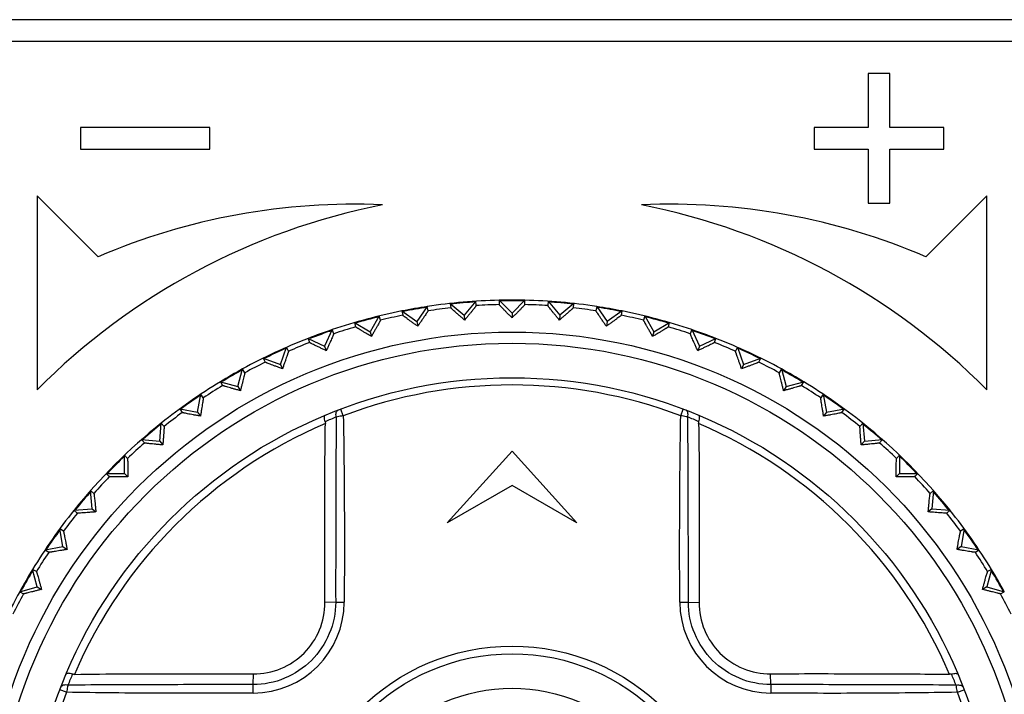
# Model space of a CAD drawing. Header units: millimetres. Extents: x 1117 to 38156, y -1945 to 7303.
# Tile 683 of 831: x 25712 to 25735, y 1662 to 1677. Entities that reach past the tile are written whole.
import ezdxf

# ---------------------------------------------------------------- set-up
doc = ezdxf.new("R2010")
doc.units = ezdxf.units.MM

msp = doc.modelspace()

# ---------------------------------------------------------------- linework, layer by layer
at = {"color": 7, "linetype": 'Continuous'}
for p, q in [((25751.195, 1677.186), (25696.295, 1677.186)), ((25696.295, 1676.686), (25751.195, 1676.686)), ((25732.495, 1675.936), (25731.995, 1675.936)), ((25731.995, 1675.936), (25731.995, 1674.686)), ((25732.495, 1674.686), (25732.495, 1675.936)), ((25713.745, 1674.686), (25713.745, 1674.186)), ((25716.745, 1674.686), (25713.745, 1674.686)), ((25716.745, 1674.186), (25716.745, 1674.686)), ((25731.995, 1674.686), (25730.745, 1674.686)), ((25730.745, 1674.686), (25730.745, 1674.186)), ((25733.745, 1674.686), (25732.495, 1674.686)), ((25733.745, 1674.186), (25733.745, 1674.686)), ((25713.745, 1674.186), (25716.745, 1674.186)), ((25730.745, 1674.186), (25731.995, 1674.186)), ((25731.995, 1674.186), (25731.995, 1672.936)), ((25732.495, 1674.186), (25733.745, 1674.186)), ((25732.495, 1672.936), (25732.495, 1674.186)), ((25712.745, 1673.106), (25712.745, 1668.606)), ((25714.159, 1671.692), (25712.745, 1673.106)), ((25734.745, 1673.106), (25733.331, 1671.692)), ((25734.745, 1668.606), (25734.745, 1673.106)), ((25731.995, 1672.936), (25732.495, 1672.936)), ((25722.315, 1670.607), (25722.638, 1670.336)), ((25722.315, 1670.607), (25722.324, 1670.506)), ((25722.909, 1670.659), (25722.638, 1670.336)), ((25722.918, 1670.558), (25722.909, 1670.659)), ((25723.447, 1670.683), (25723.745, 1670.384)), ((25723.447, 1670.683), (25723.447, 1670.581)), ((25724.043, 1670.683), (25723.745, 1670.384)), ((25724.043, 1670.581), (25724.043, 1670.683)), ((25724.581, 1670.659), (25724.572, 1670.558)), ((25724.581, 1670.659), (25724.852, 1670.336)), ((25725.175, 1670.607), (25724.852, 1670.336)), ((25725.166, 1670.506), (25725.175, 1670.607)), ((25721.194, 1670.433), (25721.54, 1670.191)), ((25721.194, 1670.433), (25721.212, 1670.333)), ((25721.782, 1670.537), (25721.54, 1670.191)), ((25721.799, 1670.437), (25721.782, 1670.537)), ((25723.745, 1670.384), (25723.745, 1670.271)), ((25725.708, 1670.537), (25725.69, 1670.437)), ((25725.708, 1670.537), (25725.95, 1670.191)), ((25726.296, 1670.433), (25725.95, 1670.191)), ((25726.278, 1670.333), (25726.296, 1670.433)), ((25720.093, 1670.163), (25720.458, 1669.952)), ((25720.093, 1670.163), (25720.119, 1670.064)), ((25720.669, 1670.317), (25720.458, 1669.952)), ((25720.696, 1670.219), (25720.669, 1670.317)), ((25721.54, 1670.191), (25721.56, 1670.08)), ((25722.638, 1670.336), (25722.648, 1670.223)), ((25724.852, 1670.336), (25724.842, 1670.223)), ((25725.95, 1670.191), (25725.93, 1670.08)), ((25726.821, 1670.317), (25726.794, 1670.219)), ((25726.821, 1670.317), (25727.031, 1669.952)), ((25727.031, 1669.952), (25727.397, 1670.163)), ((25727.37, 1670.064), (25727.397, 1670.163)), ((25719.58, 1670.001), (25719.402, 1669.619)), ((25719.615, 1669.905), (25719.58, 1670.001)), ((25720.458, 1669.952), (25720.488, 1669.842)), ((25727.031, 1669.952), (25727.002, 1669.842)), ((25727.91, 1670.001), (25727.875, 1669.905)), ((25727.91, 1670.001), (25728.088, 1669.619)), ((25719.02, 1669.797), (25719.402, 1669.619)), ((25719.02, 1669.797), (25719.054, 1669.701)), ((25728.088, 1669.619), (25728.47, 1669.797)), ((25728.436, 1669.701), (25728.47, 1669.797)), ((25718.378, 1669.195), (25718.523, 1669.591)), ((25718.566, 1669.499), (25718.523, 1669.591)), ((25719.402, 1669.619), (25719.441, 1669.512)), ((25728.088, 1669.619), (25728.049, 1669.512)), ((25728.967, 1669.591), (25728.924, 1669.499)), ((25728.967, 1669.591), (25729.111, 1669.195)), ((25717.982, 1669.339), (25718.378, 1669.195)), ((25717.982, 1669.339), (25718.025, 1669.247)), ((25729.111, 1669.195), (25729.508, 1669.339)), ((25729.465, 1669.247), (25729.508, 1669.339)), ((25717.396, 1668.683), (25717.505, 1669.091)), ((25717.556, 1669.003), (25717.505, 1669.091)), ((25718.378, 1669.195), (25718.426, 1669.092)), ((25729.111, 1669.195), (25729.064, 1669.092)), ((25729.985, 1669.091), (25729.934, 1669.003)), ((25729.985, 1669.091), (25730.094, 1668.683)), ((25716.988, 1668.792), (25717.396, 1668.683)), ((25716.988, 1668.792), (25717.039, 1668.704)), ((25730.094, 1668.683), (25730.502, 1668.792)), ((25730.451, 1668.704), (25730.502, 1668.792)), ((25717.396, 1668.683), (25717.452, 1668.585)), ((25730.094, 1668.683), (25730.037, 1668.585)), ((25716.462, 1668.088), (25716.535, 1668.503)), ((25716.593, 1668.42), (25716.535, 1668.503)), ((25730.955, 1668.503), (25730.897, 1668.42)), ((25730.955, 1668.503), (25731.028, 1668.088)), ((25716.046, 1668.161), (25716.462, 1668.088)), ((25716.046, 1668.161), (25716.104, 1668.078)), ((25716.462, 1668.088), (25716.526, 1667.995)), ((25719.837, 1668.004), (25719.778, 1668.16)), ((25727.653, 1668.004), (25727.712, 1668.16)), ((25731.028, 1668.088), (25730.963, 1667.995)), ((25731.028, 1668.088), (25731.444, 1668.161)), ((25731.386, 1668.078), (25731.444, 1668.161)), ((25715.583, 1667.414), (25715.619, 1667.834)), ((25715.685, 1667.756), (25715.619, 1667.834)), ((25731.87, 1667.834), (25731.805, 1667.756)), ((25731.87, 1667.834), (25731.907, 1667.414)), ((25715.162, 1667.45), (25715.583, 1667.414)), ((25715.162, 1667.45), (25715.228, 1667.373)), ((25715.583, 1667.414), (25715.655, 1667.327)), ((25731.907, 1667.414), (25731.834, 1667.327)), ((25731.907, 1667.414), (25732.327, 1667.45)), ((25732.262, 1667.373), (25732.327, 1667.45)), ((25722.245, 1665.52), (25723.745, 1667.186)), ((25723.745, 1667.186), (25725.245, 1665.52)), ((25714.838, 1667.015), (25714.766, 1667.087)), ((25714.766, 1666.665), (25714.766, 1667.087)), ((25732.724, 1667.087), (25732.652, 1667.015)), ((25732.724, 1667.087), (25732.724, 1666.665)), ((25714.344, 1666.665), (25714.766, 1666.665)), ((25714.344, 1666.665), (25714.416, 1666.593)), ((25714.766, 1666.665), (25714.846, 1666.585)), ((25732.724, 1666.665), (25732.644, 1666.585)), ((25732.724, 1666.665), (25733.146, 1666.665)), ((25733.074, 1666.593), (25733.146, 1666.665)), ((25714.059, 1666.203), (25713.981, 1666.269)), ((25714.018, 1665.848), (25713.981, 1666.269)), ((25723.745, 1666.386), (25722.245, 1665.52)), ((25725.245, 1665.52), (25723.745, 1666.386)), ((25733.509, 1666.269), (25733.431, 1666.203)), ((25733.509, 1666.269), (25733.472, 1665.848)), ((25713.597, 1665.812), (25714.018, 1665.848)), ((25713.597, 1665.812), (25713.675, 1665.746)), ((25714.018, 1665.848), (25714.104, 1665.776)), ((25733.472, 1665.848), (25733.386, 1665.776)), ((25733.472, 1665.848), (25733.893, 1665.812)), ((25733.815, 1665.746), (25733.893, 1665.812)), ((25713.353, 1665.327), (25713.27, 1665.385)), ((25713.343, 1664.97), (25713.27, 1665.385)), ((25734.22, 1665.385), (25734.137, 1665.327)), ((25734.22, 1665.385), (25734.147, 1664.97)), ((25712.928, 1664.896), (25713.343, 1664.97)), ((25712.928, 1664.896), (25713.011, 1664.838)), ((25713.343, 1664.97), (25713.436, 1664.905)), ((25734.147, 1664.97), (25734.054, 1664.905)), ((25734.147, 1664.97), (25734.562, 1664.896)), ((25734.479, 1664.838), (25734.562, 1664.896)), ((25712.727, 1664.392), (25712.639, 1664.443)), ((25712.748, 1664.035), (25712.639, 1664.443)), ((25734.851, 1664.443), (25734.742, 1664.035)), ((25734.851, 1664.443), (25734.763, 1664.392)), ((25712.34, 1663.926), (25712.748, 1664.035)), ((25712.748, 1664.035), (25712.846, 1663.979)), ((25734.742, 1664.035), (25734.644, 1663.979)), ((25734.742, 1664.035), (25735.149, 1663.926)), ((25712.34, 1663.926), (25712.428, 1663.875)), ((25735.061, 1663.875), (25735.149, 1663.926)), ((25719.66, 1663.683), (25719.408, 1663.675)), ((25727.83, 1663.683), (25728.082, 1663.675)), ((25717.748, 1661.771), (25717.756, 1662.023)), ((25729.742, 1661.771), (25729.734, 1662.023)), ((25713.427, 1661.594), (25713.271, 1661.653)), ((25734.063, 1661.594), (25734.219, 1661.654))]:
    msp.add_line(p, q, dxfattribs=at)
for radius in [12.258, 12, 11.2, 4.978, 4.8, 4]:
    msp.add_circle((25723.745, 1657.686), radius, dxfattribs=at)
for centre, radius, start, end in [((25723.745, 1657.686), 15.5, 101.1599, 135.2087), ((25720.075, 1657.908), 15, 87.4407, 113.2286), ((25727.415, 1657.908), 15, 66.7714, 92.5593), ((25723.745, 1657.686), 15.5, 44.7913, 78.8401), ((25723.745, 1657.686), 13, 91.3147, 98.6853), ((25723.745, 1657.686), 12.983, 93.678, 96.3198), ((25723.745, 1657.686), 13, 88.6918, 91.3082), ((25723.745, 1657.686), 12.983, 88.6968, 91.1554), ((25723.745, 1657.686), 13, 81.3147, 88.6853), ((25723.745, 1657.686), 12.983, 83.6802, 86.322), ((25723.745, 1657.686), 13, 101.3147, 108.6853), ((25723.745, 1657.686), 13, 98.6907, 101.3076), ((25723.745, 1657.686), 12.983, 98.6957, 101.1544), ((25723.745, 1657.686), 12.898, 96.325, 98.675), ((25723.745, 1657.686), 12.898, 91.325, 93.675), ((25723.745, 1657.686), 12.898, 86.325, 88.675), ((25723.745, 1657.686), 12.898, 81.325, 83.675), ((25723.745, 1657.686), 13, 78.6924, 81.3093), ((25723.745, 1657.686), 12.983, 78.6973, 81.1566), ((25723.745, 1657.686), 13, 71.3147, 78.6853), ((25723.745, 1657.686), 12.983, 103.6789, 106.323), ((25723.745, 1657.686), 12.898, 101.325, 103.675), ((25723.745, 1657.686), 12.898, 76.325, 78.675), ((25723.745, 1657.686), 12.983, 73.677, 76.3211), ((25723.745, 1657.686), 13, 108.6934, 111.3099), ((25723.745, 1657.686), 12.983, 108.6983, 111.1577), ((25723.745, 1657.686), 12.898, 106.325, 108.675), ((25723.745, 1657.686), 12.898, 71.325, 73.675), ((25723.745, 1657.686), 13, 68.6901, 71.3066), ((25723.745, 1657.686), 12.983, 68.6951, 71.1531), ((25723.745, 1657.686), 13, 111.3147, 118.6853), ((25723.745, 1657.686), 12.898, 111.325, 113.675), ((25723.745, 1657.686), 12.898, 66.325, 68.675), ((25723.745, 1657.686), 13, 61.3147, 68.6853), ((25723.745, 1657.686), 12.983, 113.6796, 116.3193), ((25723.745, 1657.686), 12.983, 63.6807, 66.3204), ((25723.745, 1657.686), 12.898, 116.325, 118.675), ((25723.745, 1657.686), 12.898, 61.325, 63.675), ((25723.745, 1657.686), 13, 118.6896, 121.3064), ((25723.745, 1657.686), 12.983, 118.6946, 121.1528), ((25723.745, 1657.686), 13, 58.6936, 61.3104), ((25723.745, 1657.686), 12.983, 58.6986, 61.1582), ((25723.745, 1657.686), 13, 121.3147, 128.6853), ((25723.745, 1657.686), 13, 51.3147, 58.6853), ((25723.745, 1657.686), 12.898, 121.325, 123.675), ((25723.745, 1657.686), 11.033, 69.2548, 110.7466), ((25723.745, 1657.686), 12.898, 56.325, 58.675), ((25723.745, 1657.686), 12.983, 123.6776, 126.323), ((25723.745, 1657.686), 12.983, 53.677, 56.3224), ((25723.745, 1657.686), 12.898, 126.325, 128.675), ((25723.745, 1657.686), 12.898, 51.325, 53.675), ((25724.221, 1656.84), 12.028, 112.2236, 113.5485), ((25723.279, 1656.865), 12.001, 66.4514, 67.7797), ((25723.745, 1657.686), 13, 128.694, 141.306), ((25723.745, 1657.686), 11.02, 113.1008, 156.9001), ((25723.745, 1657.686), 12.983, 128.6989, 131.1586), ((25723.745, 1657.686), 11.02, 23.1008, 66.9001), ((25723.745, 1657.686), 13, 38.694, 51.306), ((25723.745, 1657.686), 12.983, 48.6944, 51.1523), ((25723.745, 1657.686), 12.898, 131.325, 133.675), ((25723.745, 1657.686), 12.898, 46.325, 48.675), ((25723.745, 1657.686), 12.983, 133.6805, 136.3196), ((25723.745, 1657.686), 12.983, 43.6805, 46.3195), ((25723.745, 1657.686), 12.898, 136.325, 138.675), ((25723.745, 1657.686), 12.898, 41.325, 43.675), ((25723.745, 1657.686), 12.983, 138.6944, 141.1523), ((25723.745, 1657.686), 12.983, 38.6989, 41.1586), ((25723.745, 1657.686), 13, 141.3147, 148.6853), ((25723.745, 1657.686), 13, 31.3147, 38.6853), ((25723.745, 1657.686), 12.898, 141.325, 143.675), ((25723.745, 1657.686), 12.898, 36.325, 38.675), ((25723.745, 1657.686), 12.983, 143.677, 146.3224), ((25723.745, 1657.686), 12.983, 33.6776, 36.323), ((25723.745, 1657.686), 12.898, 146.325, 148.675), ((25723.745, 1657.686), 12.898, 31.325, 33.675), ((25723.745, 1657.686), 13, 148.6937, 151.3104), ((25723.745, 1657.686), 12.983, 148.6986, 151.1582), ((25723.745, 1657.686), 13, 28.6896, 31.3063), ((25723.745, 1657.686), 12.983, 28.6946, 31.1528), ((25723.745, 1657.686), 13, 151.3147, 158.6853), ((25723.745, 1657.686), 12.898, 151.325, 153.675), ((25723.745, 1657.686), 12.898, 26.325, 28.675), ((25717.741, 1663.69), 2.117, 270.2801, 359.7341), ((25720.118, 1689.602), 25.922, 268.9863, 269.4231), ((25727.257, 1690.596), 26.919, 270.8002, 271.2209), ((25729.749, 1663.69), 2.117, 180.2789, 269.7357), ((25724.565, 1657.221), 12, 156.4515, 157.7801), ((25722.898, 1657.21), 12.029, 22.2237, 23.5485), ((25690.846, 1661.199), 26.908, 0.7977, 1.2186), ((25755.661, 1661.313), 25.922, 178.9877, 179.4245), ((25723.745, 1657.686), 11.033, 159.2549, 200.7466), ((25723.745, 1657.686), 11.033, 339.2548, 20.7466)]:
    msp.add_arc(centre, radius, start, end, dxfattribs=at)
for points, knots in [([(25721.799, 1670.437), (25721.8, 1670.436), (25721.797, 1670.433), (25721.795, 1670.427), (25721.789, 1670.418), (25721.781, 1670.406), (25721.771, 1670.391), (25721.754, 1670.365), (25721.728, 1670.326), (25721.693, 1670.274), (25721.652, 1670.215), (25721.607, 1670.149), (25721.576, 1670.103), (25721.56, 1670.08)], [0, 0, 0, 0, 0.006467, 0.022314, 0.047417, 0.081484, 0.124046, 0.174615, 0.297555, 0.445709, 0.614672, 0.800566, 1, 1, 1, 1]), ([(25722.648, 1670.223), (25722.626, 1670.242), (25722.584, 1670.278), (25722.524, 1670.329), (25722.469, 1670.376), (25722.422, 1670.418), (25722.387, 1670.448), (25722.364, 1670.469), (25722.35, 1670.481), (25722.339, 1670.491), (25722.331, 1670.498), (25722.327, 1670.503), (25722.324, 1670.505), (25722.324, 1670.506)], [0, 0, 0, 0, 0.199481, 0.385367, 0.554329, 0.702459, 0.82537, 0.875938, 0.918501, 0.952563, 0.977679, 0.993532, 1, 1, 1, 1]), ([(25722.918, 1670.558), (25722.918, 1670.557), (25722.916, 1670.554), (25722.913, 1670.549), (25722.906, 1670.54), (25722.897, 1670.529), (25722.886, 1670.514), (25722.866, 1670.49), (25722.837, 1670.454), (25722.798, 1670.405), (25722.752, 1670.349), (25722.701, 1670.288), (25722.666, 1670.245), (25722.648, 1670.223)], [0, 0, 0, 0, 0.006467, 0.022314, 0.047417, 0.081484, 0.124046, 0.174615, 0.297555, 0.445709, 0.614672, 0.800566, 1, 1, 1, 1]), ([(25723.745, 1670.271), (25723.725, 1670.292), (25723.686, 1670.331), (25723.63, 1670.388), (25723.58, 1670.439), (25723.536, 1670.485), (25723.504, 1670.518), (25723.483, 1670.54), (25723.47, 1670.554), (25723.461, 1670.564), (25723.453, 1670.572), (25723.449, 1670.578), (25723.447, 1670.58), (25723.447, 1670.581)], [0, 0, 0, 0, 0.199427, 0.385377, 0.554373, 0.70251, 0.825451, 0.876005, 0.918557, 0.952613, 0.977701, 0.993537, 1, 1, 1, 1]), ([(25724.043, 1670.581), (25724.043, 1670.58), (25724.041, 1670.578), (25724.037, 1670.572), (25724.029, 1670.564), (25724.02, 1670.554), (25724.007, 1670.54), (25723.986, 1670.518), (25723.954, 1670.485), (25723.91, 1670.439), (25723.859, 1670.388), (25723.804, 1670.331), (25723.765, 1670.291), (25723.745, 1670.271)], [0, 0, 0, 0, 0.006479, 0.022341, 0.047413, 0.081454, 0.12405, 0.174642, 0.297539, 0.445684, 0.614742, 0.800679, 1, 1, 1, 1]), ([(25724.842, 1670.223), (25724.824, 1670.245), (25724.788, 1670.288), (25724.738, 1670.349), (25724.692, 1670.405), (25724.652, 1670.454), (25724.624, 1670.49), (25724.604, 1670.514), (25724.593, 1670.529), (25724.584, 1670.54), (25724.577, 1670.549), (25724.574, 1670.554), (25724.572, 1670.557), (25724.572, 1670.558)], [0, 0, 0, 0, 0.199481, 0.385367, 0.554329, 0.702459, 0.82537, 0.875938, 0.918501, 0.952563, 0.977679, 0.993532, 1, 1, 1, 1]), ([(25725.166, 1670.506), (25725.166, 1670.505), (25725.163, 1670.503), (25725.159, 1670.498), (25725.151, 1670.491), (25725.14, 1670.481), (25725.126, 1670.469), (25725.103, 1670.448), (25725.068, 1670.418), (25725.021, 1670.376), (25724.966, 1670.329), (25724.906, 1670.278), (25724.864, 1670.242), (25724.842, 1670.223)], [0, 0, 0, 0, 0.006467, 0.022314, 0.047417, 0.081484, 0.124046, 0.174615, 0.297555, 0.445709, 0.614672, 0.800566, 1, 1, 1, 1]), ([(25725.93, 1670.08), (25725.914, 1670.103), (25725.883, 1670.149), (25725.838, 1670.215), (25725.797, 1670.274), (25725.762, 1670.326), (25725.736, 1670.365), (25725.719, 1670.391), (25725.709, 1670.406), (25725.701, 1670.418), (25725.695, 1670.427), (25725.692, 1670.433), (25725.69, 1670.436), (25725.69, 1670.437)], [0, 0, 0, 0, 0.199481, 0.385367, 0.554329, 0.702459, 0.82537, 0.875938, 0.918501, 0.952563, 0.977679, 0.993532, 1, 1, 1, 1]), ([(25720.696, 1670.219), (25720.696, 1670.218), (25720.694, 1670.215), (25720.692, 1670.209), (25720.686, 1670.199), (25720.68, 1670.186), (25720.671, 1670.17), (25720.656, 1670.143), (25720.634, 1670.103), (25720.603, 1670.047), (25720.568, 1669.985), (25720.529, 1669.915), (25720.502, 1669.867), (25720.488, 1669.842)], [0, 0, 0, 0, 0.006467, 0.022314, 0.047417, 0.081484, 0.124046, 0.174615, 0.297555, 0.445709, 0.614672, 0.800566, 1, 1, 1, 1]), ([(25721.56, 1670.08), (25721.536, 1670.097), (25721.491, 1670.129), (25721.427, 1670.175), (25721.368, 1670.217), (25721.317, 1670.254), (25721.28, 1670.281), (25721.255, 1670.3), (25721.24, 1670.311), (25721.229, 1670.319), (25721.22, 1670.326), (25721.215, 1670.33), (25721.212, 1670.332), (25721.212, 1670.333)], [0, 0, 0, 0, 0.199481, 0.385367, 0.554329, 0.702459, 0.82537, 0.875938, 0.918501, 0.952563, 0.977679, 0.993532, 1, 1, 1, 1]), ([(25726.278, 1670.333), (25726.278, 1670.332), (25726.275, 1670.33), (25726.27, 1670.326), (25726.261, 1670.319), (25726.25, 1670.311), (25726.235, 1670.3), (25726.21, 1670.281), (25726.173, 1670.254), (25726.122, 1670.217), (25726.063, 1670.175), (25725.999, 1670.129), (25725.954, 1670.097), (25725.93, 1670.08)], [0, 0, 0, 0, 0.006467, 0.022314, 0.047417, 0.081484, 0.124046, 0.174615, 0.297555, 0.445709, 0.614672, 0.800566, 1, 1, 1, 1]), ([(25727.002, 1669.842), (25726.988, 1669.867), (25726.961, 1669.915), (25726.922, 1669.985), (25726.886, 1670.047), (25726.856, 1670.103), (25726.834, 1670.143), (25726.819, 1670.17), (25726.81, 1670.186), (25726.803, 1670.199), (25726.798, 1670.209), (25726.796, 1670.215), (25726.794, 1670.218), (25726.794, 1670.219)], [0, 0, 0, 0, 0.199481, 0.385367, 0.554329, 0.702459, 0.82537, 0.875938, 0.918501, 0.952563, 0.977679, 0.993532, 1, 1, 1, 1]), ([(25719.615, 1669.905), (25719.615, 1669.905), (25719.614, 1669.901), (25719.612, 1669.895), (25719.607, 1669.885), (25719.602, 1669.872), (25719.595, 1669.855), (25719.582, 1669.826), (25719.564, 1669.784), (25719.538, 1669.727), (25719.508, 1669.661), (25719.475, 1669.588), (25719.453, 1669.538), (25719.441, 1669.512)], [0, 0, 0, 0, 0.006467, 0.022314, 0.047417, 0.081484, 0.124046, 0.174615, 0.297555, 0.445709, 0.614672, 0.800566, 1, 1, 1, 1]), ([(25720.488, 1669.842), (25720.463, 1669.857), (25720.415, 1669.885), (25720.347, 1669.925), (25720.285, 1669.962), (25720.231, 1669.995), (25720.191, 1670.018), (25720.165, 1670.035), (25720.149, 1670.044), (25720.137, 1670.052), (25720.128, 1670.058), (25720.123, 1670.062), (25720.12, 1670.064), (25720.119, 1670.064)], [0, 0, 0, 0, 0.199481, 0.385367, 0.554329, 0.702459, 0.82537, 0.875938, 0.918501, 0.952563, 0.977679, 0.993532, 1, 1, 1, 1]), ([(25727.37, 1670.064), (25727.37, 1670.064), (25727.367, 1670.062), (25727.362, 1670.058), (25727.353, 1670.052), (25727.341, 1670.044), (25727.325, 1670.035), (25727.299, 1670.018), (25727.259, 1669.995), (25727.205, 1669.962), (25727.143, 1669.925), (25727.074, 1669.885), (25727.027, 1669.857), (25727.002, 1669.842)], [0, 0, 0, 0, 0.006467, 0.022314, 0.047417, 0.081484, 0.124046, 0.174615, 0.297555, 0.445709, 0.614672, 0.800566, 1, 1, 1, 1]), ([(25728.049, 1669.512), (25728.037, 1669.538), (25728.014, 1669.588), (25727.982, 1669.661), (25727.952, 1669.727), (25727.926, 1669.784), (25727.907, 1669.826), (25727.895, 1669.855), (25727.888, 1669.872), (25727.882, 1669.885), (25727.878, 1669.895), (25727.876, 1669.901), (25727.875, 1669.905), (25727.875, 1669.905)], [0, 0, 0, 0, 0.199481, 0.385367, 0.554329, 0.702459, 0.82537, 0.875938, 0.918501, 0.952563, 0.977679, 0.993532, 1, 1, 1, 1]), ([(25719.441, 1669.512), (25719.415, 1669.524), (25719.365, 1669.548), (25719.293, 1669.583), (25719.228, 1669.614), (25719.171, 1669.641), (25719.13, 1669.662), (25719.102, 1669.676), (25719.086, 1669.684), (25719.073, 1669.691), (25719.063, 1669.695), (25719.058, 1669.699), (25719.055, 1669.701), (25719.054, 1669.701)], [0, 0, 0, 0, 0.199481, 0.385367, 0.554329, 0.702459, 0.82537, 0.875938, 0.918501, 0.952563, 0.977679, 0.993532, 1, 1, 1, 1]), ([(25728.436, 1669.701), (25728.435, 1669.701), (25728.432, 1669.699), (25728.427, 1669.695), (25728.417, 1669.691), (25728.404, 1669.684), (25728.388, 1669.676), (25728.36, 1669.662), (25728.318, 1669.641), (25728.262, 1669.614), (25728.197, 1669.583), (25728.125, 1669.548), (25728.075, 1669.524), (25728.049, 1669.512)], [0, 0, 0, 0, 0.006467, 0.022314, 0.047417, 0.081484, 0.124046, 0.174615, 0.297555, 0.445709, 0.614672, 0.800566, 1, 1, 1, 1]), ([(25718.566, 1669.499), (25718.566, 1669.498), (25718.565, 1669.495), (25718.563, 1669.488), (25718.56, 1669.478), (25718.556, 1669.464), (25718.55, 1669.447), (25718.54, 1669.417), (25718.525, 1669.374), (25718.505, 1669.314), (25718.481, 1669.246), (25718.454, 1669.171), (25718.436, 1669.119), (25718.426, 1669.092)], [0, 0, 0, 0, 0.006467, 0.022314, 0.047417, 0.081484, 0.124046, 0.174615, 0.297555, 0.445709, 0.614672, 0.800566, 1, 1, 1, 1]), ([(25729.064, 1669.092), (25729.054, 1669.119), (25729.036, 1669.171), (25729.009, 1669.246), (25728.985, 1669.314), (25728.965, 1669.374), (25728.95, 1669.417), (25728.94, 1669.447), (25728.934, 1669.464), (25728.93, 1669.478), (25728.926, 1669.488), (25728.925, 1669.495), (25728.924, 1669.498), (25728.924, 1669.499)], [0, 0, 0, 0, 0.199481, 0.385367, 0.554329, 0.702459, 0.82537, 0.875938, 0.918501, 0.952563, 0.977679, 0.993532, 1, 1, 1, 1]), ([(25718.426, 1669.092), (25718.399, 1669.102), (25718.348, 1669.121), (25718.273, 1669.149), (25718.206, 1669.175), (25718.147, 1669.197), (25718.104, 1669.214), (25718.075, 1669.225), (25718.058, 1669.232), (25718.045, 1669.238), (25718.034, 1669.242), (25718.029, 1669.245), (25718.025, 1669.246), (25718.025, 1669.247)], [0, 0, 0, 0, 0.199481, 0.385367, 0.554329, 0.702459, 0.82537, 0.875938, 0.918501, 0.952563, 0.977679, 0.993532, 1, 1, 1, 1]), ([(25729.465, 1669.247), (25729.465, 1669.246), (25729.461, 1669.245), (25729.455, 1669.242), (25729.445, 1669.238), (25729.432, 1669.232), (25729.415, 1669.225), (25729.386, 1669.214), (25729.343, 1669.197), (25729.284, 1669.175), (25729.217, 1669.149), (25729.142, 1669.121), (25729.09, 1669.102), (25729.064, 1669.092)], [0, 0, 0, 0, 0.006467, 0.022314, 0.047417, 0.081484, 0.124046, 0.174615, 0.297555, 0.445709, 0.614672, 0.800566, 1, 1, 1, 1]), ([(25717.556, 1669.003), (25717.556, 1669.002), (25717.555, 1668.998), (25717.555, 1668.992), (25717.552, 1668.981), (25717.549, 1668.967), (25717.545, 1668.949), (25717.538, 1668.919), (25717.526, 1668.874), (25717.511, 1668.813), (25717.493, 1668.743), (25717.473, 1668.666), (25717.46, 1668.613), (25717.452, 1668.585)], [0, 0, 0, 0, 0.00648, 0.022341, 0.047413, 0.081454, 0.124051, 0.174643, 0.29754, 0.445685, 0.614743, 0.800679, 1, 1, 1, 1]), ([(25730.037, 1668.585), (25730.03, 1668.613), (25730.016, 1668.666), (25729.997, 1668.743), (25729.979, 1668.813), (25729.963, 1668.874), (25729.952, 1668.919), (25729.945, 1668.949), (25729.941, 1668.967), (25729.938, 1668.981), (25729.935, 1668.992), (25729.935, 1668.998), (25729.934, 1669.002), (25729.934, 1669.003)], [0, 0, 0, 0, 0.199427, 0.385377, 0.554372, 0.702509, 0.82545, 0.876004, 0.918557, 0.952613, 0.9777, 0.993537, 1, 1, 1, 1]), ([(25717.452, 1668.585), (25717.425, 1668.593), (25717.372, 1668.607), (25717.295, 1668.629), (25717.226, 1668.648), (25717.165, 1668.666), (25717.121, 1668.678), (25717.091, 1668.687), (25717.073, 1668.692), (25717.06, 1668.697), (25717.049, 1668.7), (25717.043, 1668.703), (25717.04, 1668.704), (25717.039, 1668.704)], [0, 0, 0, 0, 0.199427, 0.385378, 0.554374, 0.702511, 0.825452, 0.876006, 0.918558, 0.952614, 0.977701, 0.993538, 1, 1, 1, 1]), ([(25730.451, 1668.704), (25730.45, 1668.704), (25730.447, 1668.703), (25730.441, 1668.7), (25730.43, 1668.697), (25730.417, 1668.692), (25730.399, 1668.687), (25730.369, 1668.678), (25730.325, 1668.666), (25730.264, 1668.648), (25730.195, 1668.629), (25730.118, 1668.607), (25730.065, 1668.593), (25730.037, 1668.585)], [0, 0, 0, 0, 0.006479, 0.02234, 0.047412, 0.081453, 0.124049, 0.17464, 0.297537, 0.445683, 0.614742, 0.800679, 1, 1, 1, 1]), ([(25716.593, 1668.42), (25716.594, 1668.419), (25716.593, 1668.416), (25716.593, 1668.409), (25716.591, 1668.398), (25716.589, 1668.384), (25716.587, 1668.366), (25716.582, 1668.335), (25716.575, 1668.29), (25716.565, 1668.227), (25716.553, 1668.156), (25716.54, 1668.078), (25716.531, 1668.023), (25716.526, 1667.995)], [0, 0, 0, 0, 0.006467, 0.022314, 0.047417, 0.081484, 0.124046, 0.174615, 0.297555, 0.445709, 0.614672, 0.800566, 1, 1, 1, 1]), ([(25730.963, 1667.995), (25730.959, 1668.023), (25730.95, 1668.078), (25730.937, 1668.156), (25730.925, 1668.227), (25730.915, 1668.29), (25730.908, 1668.335), (25730.903, 1668.366), (25730.901, 1668.384), (25730.899, 1668.398), (25730.897, 1668.409), (25730.897, 1668.416), (25730.896, 1668.419), (25730.897, 1668.42)], [0, 0, 0, 0, 0.199481, 0.385367, 0.554329, 0.702459, 0.82537, 0.875938, 0.918501, 0.952563, 0.977679, 0.993532, 1, 1, 1, 1]), ([(25716.526, 1667.995), (25716.498, 1668), (25716.444, 1668.01), (25716.366, 1668.025), (25716.295, 1668.038), (25716.233, 1668.05), (25716.188, 1668.059), (25716.157, 1668.065), (25716.14, 1668.069), (25716.125, 1668.072), (25716.115, 1668.075), (25716.109, 1668.077), (25716.105, 1668.077), (25716.104, 1668.078)], [0, 0, 0, 0, 0.199481, 0.385367, 0.554329, 0.702459, 0.82537, 0.875938, 0.918501, 0.952563, 0.977679, 0.993532, 1, 1, 1, 1]), ([(25719.672, 1667.975), (25719.669, 1667.993), (25719.665, 1668.029), (25719.672, 1668.078), (25719.69, 1668.118), (25719.711, 1668.134), (25719.722, 1668.139)], [0, 0, 0, 0, 0.310286, 0.581755, 0.807538, 1, 1, 1, 1]), ([(25727.818, 1667.975), (25727.821, 1667.994), (25727.824, 1668.029), (25727.818, 1668.079), (25727.8, 1668.118), (25727.779, 1668.134), (25727.768, 1668.139)], [0, 0, 0, 0, 0.310302, 0.581776, 0.807553, 1, 1, 1, 1]), ([(25731.386, 1668.078), (25731.385, 1668.077), (25731.381, 1668.077), (25731.375, 1668.075), (25731.365, 1668.072), (25731.35, 1668.069), (25731.333, 1668.065), (25731.302, 1668.059), (25731.257, 1668.05), (25731.195, 1668.038), (25731.124, 1668.025), (25731.046, 1668.01), (25730.992, 1668), (25730.963, 1667.995)], [0, 0, 0, 0, 0.006467, 0.022314, 0.047417, 0.081484, 0.124046, 0.174615, 0.297555, 0.445709, 0.614672, 0.800566, 1, 1, 1, 1]), ([(25719.416, 1667.867), (25719.41, 1667.885), (25719.402, 1667.918), (25719.397, 1667.959), (25719.399, 1667.985), (25719.403, 1668.002), (25719.411, 1668.013), (25719.417, 1668.016)], [0, 0, 0, 0, 0.363655, 0.657408, 0.772233, 0.865602, 1, 1, 1, 1]), ([(25719.416, 1667.867), (25719.417, 1667.863), (25719.42, 1667.849), (25719.422, 1667.833), (25719.421, 1667.822)], [0, 0, 0, 0, 0.245459, 1, 1, 1, 1]), ([(25719.672, 1667.975), (25719.669, 1667.619), (25719.665, 1666.905), (25719.662, 1665.833), (25719.661, 1664.938), (25719.659, 1664.221), (25719.659, 1663.863), (25719.66, 1663.683)], [0, 0, 0, 0, 0.248965, 0.498851, 0.749297, 0.874634, 1, 1, 1, 1]), ([(25719.837, 1668.004), (25719.822, 1668.002), (25719.767, 1667.993), (25719.712, 1667.983), (25719.672, 1667.975)], [0, 0, 0, 0, 0.266416, 1, 1, 1, 1]), ([(25719.837, 1668.004), (25719.843, 1667.645), (25719.853, 1666.927), (25719.861, 1665.848), (25719.863, 1664.765), (25719.859, 1664.042), (25719.857, 1663.681)], [0, 0, 0, 0, 0.248644, 0.498527, 0.749129, 1, 1, 1, 1]), ([(25727.632, 1663.68), (25727.629, 1664.042), (25727.628, 1664.764), (25727.629, 1665.847), (25727.637, 1666.927), (25727.647, 1667.645), (25727.653, 1668.004)], [0, 0, 0, 0, 0.250871, 0.501473, 0.751355, 1, 1, 1, 1]), ([(25727.818, 1667.975), (25727.805, 1667.978), (25727.751, 1667.989), (25727.696, 1667.998), (25727.653, 1668.004)], [0, 0, 0, 0, 0.22799, 1, 1, 1, 1]), ([(25727.83, 1663.683), (25727.829, 1664.042), (25727.831, 1664.759), (25727.828, 1665.833), (25727.825, 1666.905), (25727.821, 1667.619), (25727.818, 1667.975)], [0, 0, 0, 0, 0.250702, 0.501149, 0.751035, 1, 1, 1, 1]), ([(25728.068, 1667.822), (25728.068, 1667.826), (25728.068, 1667.841), (25728.071, 1667.856), (25728.074, 1667.867)], [0, 0, 0, 0, 0.25433, 1, 1, 1, 1]), ([(25728.074, 1667.867), (25728.08, 1667.885), (25728.088, 1667.918), (25728.093, 1667.959), (25728.091, 1667.985), (25728.087, 1668.002), (25728.079, 1668.013), (25728.073, 1668.016)], [0, 0, 0, 0, 0.363666, 0.65742, 0.772244, 0.865611, 1, 1, 1, 1]), ([(25715.685, 1667.756), (25715.685, 1667.755), (25715.685, 1667.752), (25715.685, 1667.745), (25715.685, 1667.734), (25715.684, 1667.72), (25715.683, 1667.701), (25715.681, 1667.671), (25715.678, 1667.625), (25715.674, 1667.562), (25715.668, 1667.49), (25715.662, 1667.41), (25715.658, 1667.355), (25715.655, 1667.327)], [0, 0, 0, 0, 0.006467, 0.022314, 0.047417, 0.081484, 0.124046, 0.174615, 0.297555, 0.445709, 0.614672, 0.800566, 1, 1, 1, 1]), ([(25719.408, 1663.675), (25719.406, 1664.025), (25719.405, 1664.75), (25719.407, 1665.828), (25719.41, 1666.861), (25719.416, 1667.518), (25719.421, 1667.822)], [0, 0, 0, 0, 0.252878, 0.524717, 0.77986, 1, 1, 1, 1]), ([(25728.068, 1667.822), (25728.075, 1667.437), (25728.081, 1666.679), (25728.084, 1665.296), (25728.085, 1664.3), (25728.082, 1663.675)], [0, 0, 0, 0, 0.278996, 0.548235, 1, 1, 1, 1]), ([(25731.834, 1667.327), (25731.832, 1667.355), (25731.828, 1667.41), (25731.822, 1667.49), (25731.816, 1667.562), (25731.812, 1667.625), (25731.809, 1667.671), (25731.807, 1667.701), (25731.806, 1667.72), (25731.805, 1667.734), (25731.805, 1667.745), (25731.805, 1667.752), (25731.805, 1667.755), (25731.805, 1667.756)], [0, 0, 0, 0, 0.199481, 0.385367, 0.554329, 0.702459, 0.82537, 0.875938, 0.918501, 0.952563, 0.977679, 0.993532, 1, 1, 1, 1]), ([(25715.655, 1667.327), (25715.627, 1667.33), (25715.572, 1667.335), (25715.493, 1667.343), (25715.421, 1667.35), (25715.358, 1667.356), (25715.312, 1667.361), (25715.282, 1667.365), (25715.264, 1667.367), (25715.249, 1667.369), (25715.238, 1667.37), (25715.232, 1667.372), (25715.228, 1667.372), (25715.228, 1667.373)], [0, 0, 0, 0, 0.199481, 0.385367, 0.554329, 0.702459, 0.82537, 0.875938, 0.918501, 0.952563, 0.977679, 0.993532, 1, 1, 1, 1]), ([(25732.262, 1667.373), (25732.262, 1667.372), (25732.258, 1667.372), (25732.252, 1667.37), (25732.241, 1667.369), (25732.226, 1667.367), (25732.208, 1667.365), (25732.177, 1667.361), (25732.132, 1667.356), (25732.069, 1667.35), (25731.997, 1667.343), (25731.918, 1667.335), (25731.863, 1667.33), (25731.834, 1667.327)], [0, 0, 0, 0, 0.006467, 0.022314, 0.047417, 0.081484, 0.124046, 0.174615, 0.297555, 0.445709, 0.614672, 0.800566, 1, 1, 1, 1]), ([(25714.838, 1667.015), (25714.838, 1667.014), (25714.838, 1667.011), (25714.839, 1667.004), (25714.84, 1666.993), (25714.84, 1666.979), (25714.841, 1666.961), (25714.842, 1666.93), (25714.843, 1666.884), (25714.844, 1666.821), (25714.845, 1666.748), (25714.845, 1666.669), (25714.846, 1666.614), (25714.846, 1666.585)], [0, 0, 0, 0, 0.006467, 0.022314, 0.047417, 0.081484, 0.124046, 0.174615, 0.297555, 0.445709, 0.614672, 0.800566, 1, 1, 1, 1]), ([(25732.644, 1666.585), (25732.644, 1666.614), (25732.645, 1666.669), (25732.645, 1666.748), (25732.646, 1666.821), (25732.647, 1666.884), (25732.648, 1666.93), (25732.649, 1666.961), (25732.65, 1666.979), (25732.65, 1666.993), (25732.651, 1667.004), (25732.652, 1667.011), (25732.652, 1667.014), (25732.652, 1667.015)], [0, 0, 0, 0, 0.199481, 0.385367, 0.554329, 0.702459, 0.82537, 0.875938, 0.918501, 0.952563, 0.977679, 0.993532, 1, 1, 1, 1]), ([(25714.846, 1666.585), (25714.817, 1666.585), (25714.762, 1666.586), (25714.683, 1666.587), (25714.61, 1666.587), (25714.547, 1666.588), (25714.501, 1666.589), (25714.47, 1666.59), (25714.452, 1666.591), (25714.438, 1666.591), (25714.427, 1666.592), (25714.42, 1666.593), (25714.417, 1666.593), (25714.416, 1666.593)], [0, 0, 0, 0, 0.199481, 0.385367, 0.554329, 0.702459, 0.82537, 0.875938, 0.918501, 0.952563, 0.977679, 0.993532, 1, 1, 1, 1]), ([(25733.074, 1666.593), (25733.073, 1666.593), (25733.07, 1666.593), (25733.063, 1666.592), (25733.052, 1666.591), (25733.038, 1666.591), (25733.02, 1666.59), (25732.989, 1666.589), (25732.942, 1666.588), (25732.879, 1666.587), (25732.807, 1666.587), (25732.728, 1666.586), (25732.673, 1666.585), (25732.644, 1666.585)], [0, 0, 0, 0, 0.006467, 0.022314, 0.047417, 0.081484, 0.124046, 0.174615, 0.297555, 0.445709, 0.614672, 0.800566, 1, 1, 1, 1]), ([(25714.059, 1666.203), (25714.059, 1666.203), (25714.059, 1666.199), (25714.061, 1666.193), (25714.062, 1666.182), (25714.064, 1666.168), (25714.066, 1666.149), (25714.07, 1666.119), (25714.075, 1666.073), (25714.081, 1666.01), (25714.089, 1665.938), (25714.096, 1665.859), (25714.102, 1665.804), (25714.104, 1665.776)], [0, 0, 0, 0, 0.006467, 0.022314, 0.047417, 0.081484, 0.124046, 0.174615, 0.297555, 0.445709, 0.614672, 0.800566, 1, 1, 1, 1]), ([(25733.386, 1665.776), (25733.388, 1665.804), (25733.394, 1665.859), (25733.401, 1665.938), (25733.409, 1666.01), (25733.415, 1666.073), (25733.42, 1666.119), (25733.423, 1666.149), (25733.426, 1666.168), (25733.428, 1666.182), (25733.429, 1666.193), (25733.43, 1666.199), (25733.431, 1666.203), (25733.431, 1666.203)], [0, 0, 0, 0, 0.199481, 0.385367, 0.554329, 0.702459, 0.82537, 0.875938, 0.918501, 0.952563, 0.977679, 0.993532, 1, 1, 1, 1]), ([(25714.104, 1665.776), (25714.076, 1665.773), (25714.021, 1665.769), (25713.941, 1665.763), (25713.869, 1665.757), (25713.807, 1665.753), (25713.76, 1665.75), (25713.73, 1665.748), (25713.711, 1665.747), (25713.697, 1665.746), (25713.686, 1665.746), (25713.679, 1665.746), (25713.676, 1665.746), (25713.675, 1665.746)], [0, 0, 0, 0, 0.199481, 0.385367, 0.554329, 0.702459, 0.82537, 0.875938, 0.918501, 0.952563, 0.977679, 0.993532, 1, 1, 1, 1]), ([(25733.815, 1665.746), (25733.814, 1665.746), (25733.81, 1665.746), (25733.804, 1665.746), (25733.793, 1665.746), (25733.779, 1665.747), (25733.76, 1665.748), (25733.729, 1665.75), (25733.683, 1665.753), (25733.62, 1665.757), (25733.548, 1665.763), (25733.469, 1665.769), (25733.414, 1665.773), (25733.386, 1665.776)], [0, 0, 0, 0, 0.006467, 0.022314, 0.047417, 0.081484, 0.124046, 0.174615, 0.297555, 0.445709, 0.614672, 0.800566, 1, 1, 1, 1]), ([(25713.353, 1665.327), (25713.354, 1665.326), (25713.354, 1665.323), (25713.356, 1665.316), (25713.359, 1665.306), (25713.362, 1665.292), (25713.366, 1665.274), (25713.372, 1665.243), (25713.381, 1665.198), (25713.393, 1665.136), (25713.406, 1665.065), (25713.421, 1664.987), (25713.431, 1664.933), (25713.436, 1664.905)], [0, 0, 0, 0, 0.006467, 0.022314, 0.047417, 0.081484, 0.124046, 0.174615, 0.297555, 0.445709, 0.614672, 0.800566, 1, 1, 1, 1]), ([(25734.054, 1664.905), (25734.059, 1664.933), (25734.069, 1664.987), (25734.084, 1665.065), (25734.097, 1665.136), (25734.109, 1665.198), (25734.118, 1665.243), (25734.124, 1665.274), (25734.128, 1665.292), (25734.131, 1665.306), (25734.133, 1665.316), (25734.136, 1665.323), (25734.136, 1665.326), (25734.137, 1665.327)], [0, 0, 0, 0, 0.199481, 0.385367, 0.554329, 0.702459, 0.82537, 0.875938, 0.918501, 0.952563, 0.977679, 0.993532, 1, 1, 1, 1]), ([(25713.436, 1664.905), (25713.408, 1664.9), (25713.353, 1664.891), (25713.275, 1664.878), (25713.204, 1664.866), (25713.141, 1664.856), (25713.096, 1664.849), (25713.065, 1664.844), (25713.047, 1664.842), (25713.033, 1664.84), (25713.022, 1664.838), (25713.015, 1664.838), (25713.012, 1664.838), (25713.011, 1664.838)], [0, 0, 0, 0, 0.199481, 0.385367, 0.554329, 0.702459, 0.82537, 0.875938, 0.918501, 0.952563, 0.977679, 0.993532, 1, 1, 1, 1]), ([(25734.479, 1664.838), (25734.478, 1664.838), (25734.475, 1664.838), (25734.468, 1664.838), (25734.457, 1664.84), (25734.443, 1664.842), (25734.425, 1664.844), (25734.394, 1664.849), (25734.349, 1664.856), (25734.286, 1664.866), (25734.215, 1664.878), (25734.137, 1664.891), (25734.082, 1664.9), (25734.054, 1664.905)], [0, 0, 0, 0, 0.006467, 0.022314, 0.047417, 0.081484, 0.124046, 0.174615, 0.297555, 0.445709, 0.614672, 0.800566, 1, 1, 1, 1]), ([(25712.727, 1664.392), (25712.728, 1664.391), (25712.728, 1664.388), (25712.731, 1664.382), (25712.734, 1664.371), (25712.739, 1664.358), (25712.744, 1664.34), (25712.753, 1664.31), (25712.765, 1664.266), (25712.783, 1664.205), (25712.802, 1664.136), (25712.824, 1664.059), (25712.838, 1664.006), (25712.846, 1663.979)], [0, 0, 0, 0, 0.00648, 0.022341, 0.047414, 0.081455, 0.124052, 0.174644, 0.297542, 0.445687, 0.614744, 0.800679, 1, 1, 1, 1]), ([(25734.644, 1663.979), (25734.652, 1664.006), (25734.666, 1664.059), (25734.688, 1664.136), (25734.707, 1664.205), (25734.724, 1664.266), (25734.737, 1664.31), (25734.746, 1664.34), (25734.751, 1664.358), (25734.756, 1664.371), (25734.759, 1664.382), (25734.762, 1664.388), (25734.762, 1664.391), (25734.763, 1664.392)], [0, 0, 0, 0, 0.199427, 0.385376, 0.554371, 0.702508, 0.825449, 0.876003, 0.918556, 0.952613, 0.9777, 0.993537, 1, 1, 1, 1]), ([(25712.846, 1663.979), (25712.818, 1663.971), (25712.765, 1663.958), (25712.688, 1663.938), (25712.618, 1663.92), (25712.557, 1663.905), (25712.512, 1663.894), (25712.482, 1663.886), (25712.464, 1663.882), (25712.45, 1663.879), (25712.439, 1663.877), (25712.433, 1663.876), (25712.429, 1663.875), (25712.428, 1663.875)], [0, 0, 0, 0, 0.199427, 0.385378, 0.554375, 0.702511, 0.825453, 0.876007, 0.918559, 0.952614, 0.977701, 0.993538, 1, 1, 1, 1]), ([(25735.061, 1663.875), (25735.061, 1663.875), (25735.057, 1663.876), (25735.051, 1663.877), (25735.04, 1663.879), (25735.026, 1663.882), (25735.008, 1663.886), (25734.978, 1663.894), (25734.933, 1663.905), (25734.872, 1663.92), (25734.802, 1663.938), (25734.725, 1663.958), (25734.672, 1663.971), (25734.644, 1663.979)], [0, 0, 0, 0, 0.006479, 0.022339, 0.04741, 0.081452, 0.124048, 0.174639, 0.297535, 0.445682, 0.614742, 0.800679, 1, 1, 1, 1]), ([(25719.66, 1663.683), (25719.659, 1663.435), (25719.558, 1662.933), (25719.132, 1662.299), (25718.498, 1661.873), (25717.996, 1661.772), (25717.748, 1661.771)], [0, 0, 0, 0, 0.249991, 0.5, 0.750012, 1, 1, 1, 1]), ([(25717.756, 1662.023), (25717.972, 1662.022), (25718.408, 1662.106), (25718.959, 1662.472), (25719.325, 1663.023), (25719.409, 1663.459), (25719.408, 1663.675)], [0, 0, 0, 0, 0.251374, 0.499999, 0.748624, 1, 1, 1, 1]), ([(25729.742, 1661.771), (25729.494, 1661.772), (25728.992, 1661.873), (25728.358, 1662.298), (25727.932, 1662.933), (25727.83, 1663.435), (25727.83, 1663.683)], [0, 0, 0, 0, 0.249895, 0.499843, 0.74991, 1, 1, 1, 1]), ([(25728.082, 1663.675), (25728.081, 1663.459), (25728.165, 1663.023), (25728.531, 1662.472), (25729.082, 1662.106), (25729.518, 1662.022), (25729.734, 1662.023)], [0, 0, 0, 0, 0.251375, 0.5, 0.748626, 1, 1, 1, 1]), ([(25713.564, 1662.015), (25713.546, 1662.021), (25713.513, 1662.029), (25713.472, 1662.034), (25713.446, 1662.032), (25713.429, 1662.028), (25713.418, 1662.02), (25713.415, 1662.014)], [0, 0, 0, 0, 0.363667, 0.657422, 0.772247, 0.865613, 1, 1, 1, 1]), ([(25713.609, 1662.009), (25713.605, 1662.009), (25713.59, 1662.01), (25713.575, 1662.012), (25713.564, 1662.015)], [0, 0, 0, 0, 0.254329, 1, 1, 1, 1]), ([(25713.609, 1662.009), (25713.995, 1662.016), (25714.753, 1662.022), (25716.136, 1662.025), (25717.132, 1662.026), (25717.756, 1662.023)], [0, 0, 0, 0, 0.279406, 0.548469, 1, 1, 1, 1]), ([(25729.734, 1662.023), (25730.085, 1662.025), (25730.811, 1662.026), (25731.89, 1662.024), (25732.921, 1662.021), (25733.577, 1662.015), (25733.881, 1662.01)], [0, 0, 0, 0, 0.253606, 0.525581, 0.780277, 1, 1, 1, 1]), ([(25733.925, 1662.015), (25733.922, 1662.014), (25733.907, 1662.011), (25733.892, 1662.009), (25733.881, 1662.01)], [0, 0, 0, 0, 0.245459, 1, 1, 1, 1]), ([(25733.925, 1662.015), (25733.944, 1662.021), (25733.977, 1662.029), (25734.017, 1662.034), (25734.044, 1662.032), (25734.061, 1662.028), (25734.072, 1662.02), (25734.075, 1662.014)], [0, 0, 0, 0, 0.363655, 0.657408, 0.772233, 0.865603, 1, 1, 1, 1]), ([(25713.456, 1661.759), (25713.438, 1661.762), (25713.402, 1661.765), (25713.352, 1661.759), (25713.313, 1661.741), (25713.297, 1661.72), (25713.292, 1661.709)], [0, 0, 0, 0, 0.310304, 0.58178, 0.807556, 1, 1, 1, 1]), ([(25713.456, 1661.759), (25713.453, 1661.746), (25713.442, 1661.692), (25713.433, 1661.637), (25713.427, 1661.594)], [0, 0, 0, 0, 0.227992, 1, 1, 1, 1]), ([(25717.748, 1661.771), (25717.389, 1661.77), (25716.672, 1661.772), (25715.598, 1661.769), (25714.526, 1661.766), (25713.812, 1661.762), (25713.456, 1661.759)], [0, 0, 0, 0, 0.250703, 0.501149, 0.751035, 1, 1, 1, 1]), ([(25734.034, 1661.759), (25733.677, 1661.762), (25732.964, 1661.766), (25731.892, 1661.769), (25730.997, 1661.77), (25730.28, 1661.772), (25729.922, 1661.772), (25729.742, 1661.771)], [0, 0, 0, 0, 0.248965, 0.498851, 0.749297, 0.874633, 1, 1, 1, 1]), ([(25734.034, 1661.759), (25734.052, 1661.762), (25734.088, 1661.766), (25734.137, 1661.759), (25734.176, 1661.741), (25734.193, 1661.72), (25734.197, 1661.709)], [0, 0, 0, 0, 0.310286, 0.581756, 0.807538, 1, 1, 1, 1]), ([(25734.063, 1661.594), (25734.06, 1661.609), (25734.052, 1661.664), (25734.042, 1661.719), (25734.034, 1661.759)], [0, 0, 0, 0, 0.266415, 1, 1, 1, 1]), ([(25717.751, 1661.574), (25717.389, 1661.571), (25716.667, 1661.569), (25715.584, 1661.57), (25714.504, 1661.578), (25713.786, 1661.588), (25713.427, 1661.594)], [0, 0, 0, 0, 0.250872, 0.501473, 0.751355, 1, 1, 1, 1]), ([(25734.063, 1661.594), (25733.704, 1661.588), (25732.986, 1661.578), (25731.906, 1661.57), (25730.824, 1661.568), (25730.101, 1661.572), (25729.739, 1661.574)], [0, 0, 0, 0, 0.248645, 0.498527, 0.749129, 1, 1, 1, 1])]:
    msp.add_open_spline(points, degree=3, knots=knots, dxfattribs=at)

doc.saveas('drawing.dxf')
